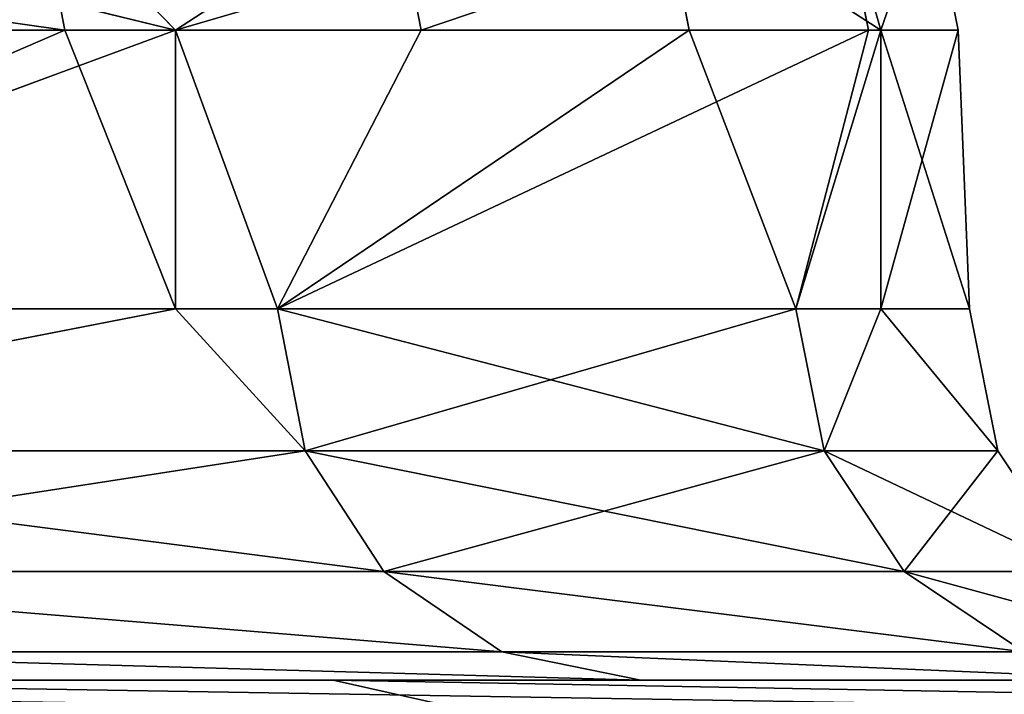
# Model space of a CAD drawing. Extents: x 0.04 to 8.7, y -7.15 to 0.
# Tile 441 of 464: x 7.6296 to 7.734, y -1.6747 to -1.6032. Entities that reach past the tile are written whole.
import ezdxf

# ---------------------------------------------------------------- set-up
doc = ezdxf.new("R2010")
doc.units = 0
doc.header["$MEASUREMENT"] = 0
doc.layers.get('0').update_dxf_attribs({"linetype": 'CONTINUOUS'})

# ---------------------------------------------------------------- blocks, each defined once
blk = doc.blocks.new('ACE_M_STL')
at = {"color": 0}
for p, q in [((7.58454, -1.58926, -0.96807), (7.64617, -1.60433, -0.74685)), ((7.58454, -1.58926, -0.96807), (7.64617, -1.60433, -0.74685)), ((7.63151, -1.58926, 0.79583), (7.63443, -1.60433, 0.79654)), ((7.63151, -1.58926, 0.79583), (7.63443, -1.60433, 0.79654)), ((7.63151, -1.58926, 0.79583), (7.64617, -1.60433, 0.74685)), ((7.63151, -1.58926, 0.79583), (7.64617, -1.60433, 0.74685)), ((7.66925, -1.58926, -0.62133), (7.64617, -1.60433, -0.74685)), ((7.69765, -1.58926, 0.44507), (7.64617, -1.60433, 0.74685)), ((7.69765, -1.58926, 0.44507), (7.64617, -1.60433, 0.74685)), ((7.66925, -1.58926, -0.62133), (7.64617, -1.60433, -0.74685)), ((7.6722, -1.60433, -0.62188), (7.66925, -1.58926, -0.62133)), ((7.6722, -1.60433, -0.62188), (7.66925, -1.58926, -0.62133)), ((7.69765, -1.58926, 0.44507), (7.70062, -1.60433, 0.44547)), ((7.72093, -1.60433, 0.25082), (7.69765, -1.58926, 0.44507)), ((7.72093, -1.60433, 0.25082), (7.69765, -1.58926, 0.44507)), ((7.69765, -1.58926, 0.44507), (7.70062, -1.60433, 0.44547)), ((7.71961, -1.60433, -0.26779), (7.71663, -1.58926, -0.26755)), ((7.71961, -1.60433, -0.26779), (7.71663, -1.58926, -0.26755)), ((7.72093, -1.60433, -0.25082), (7.71663, -1.58926, -0.26755)), ((7.72093, -1.60433, -0.25082), (7.71663, -1.58926, -0.26755)), ((7.72613, -1.58926, 0.08927), (7.72093, -1.60433, 0.25082)), ((7.72093, -1.60433, -0.25082), (7.72613, -1.58926, 0.08927)), ((7.72093, -1.60433, -0.25082), (7.72613, -1.58926, 0.08927)), ((7.72613, -1.58926, 0.08927), (7.72093, -1.60433, 0.25082)), ((7.72913, -1.60433, 0.08935), (7.72613, -1.58926, 0.08927)), ((7.72913, -1.60433, 0.08935), (7.72613, -1.58926, 0.08927)), ((7.53129, -1.60433, 1.13859), (7.63443, -1.60433, 0.79654)), ((7.53129, -1.60433, 1.13859), (7.63443, -1.60433, 0.79654)), ((7.63443, -1.60433, 0.79654), (7.56605, -1.63386, 1.03715)), ((7.63443, -1.60433, 0.79654), (7.56605, -1.63386, 1.03715)), ((7.64617, -1.60433, -0.74685), (7.56605, -1.63386, -1.03715)), ((7.64617, -1.60433, -0.74685), (7.56605, -1.63386, -1.03715)), ((7.64617, -1.60433, -0.74685), (7.58741, -1.60433, -0.96894)), ((7.64617, -1.60433, -0.74685), (7.58741, -1.60433, -0.96894)), ((7.63443, -1.60433, 0.79654), (7.64617, -1.63386, 0.74685)), ((7.63443, -1.60433, 0.79654), (7.64617, -1.63386, 0.74685)), ((7.63443, -1.60433, 0.79654), (7.64617, -1.60433, 0.74685)), ((7.63443, -1.60433, 0.79654), (7.64617, -1.60433, 0.74685)), ((7.64617, -1.60433, 0.74685), (7.64617, -1.63386, 0.74685)), ((7.64617, -1.60433, 0.74685), (7.64617, -1.63386, 0.74685)), ((7.64617, -1.60433, 0.74685), (7.65697, -1.63386, 0.69781)), ((7.64617, -1.60433, 0.74685), (7.65697, -1.63386, 0.69781)), ((7.64617, -1.60433, 0.74685), (7.70062, -1.60433, 0.44547)), ((7.64617, -1.60433, -0.74685), (7.64617, -1.63386, -0.74685)), ((7.65697, -1.63386, -0.69781), (7.64617, -1.60433, -0.74685)), ((7.6722, -1.60433, -0.62188), (7.64617, -1.60433, -0.74685)), ((7.65697, -1.63386, -0.69781), (7.64617, -1.60433, -0.74685)), ((7.64617, -1.60433, -0.74685), (7.64617, -1.63386, -0.74685)), ((7.6722, -1.60433, -0.62188), (7.64617, -1.60433, -0.74685)), ((7.64617, -1.60433, 0.74685), (7.70062, -1.60433, 0.44547)), ((7.70062, -1.60433, 0.44547), (7.65697, -1.63386, 0.69781)), ((7.70062, -1.60433, 0.44547), (7.65697, -1.63386, 0.69781)), ((7.71961, -1.60433, -0.26779), (7.65697, -1.63386, -0.69781)), ((7.71961, -1.60433, -0.26779), (7.65697, -1.63386, -0.69781)), ((7.6722, -1.60433, -0.62188), (7.65697, -1.63386, -0.69781)), ((7.6722, -1.60433, -0.62188), (7.65697, -1.63386, -0.69781)), ((7.71961, -1.60433, -0.26779), (7.6722, -1.60433, -0.62188)), ((7.71961, -1.60433, -0.26779), (7.6722, -1.60433, -0.62188)), ((7.70062, -1.60433, 0.44547), (7.71193, -1.63386, 0.35083)), ((7.70062, -1.60433, 0.44547), (7.71193, -1.63386, 0.35083)), ((7.70062, -1.60433, 0.44547), (7.72093, -1.60433, 0.25082)), ((7.70062, -1.60433, 0.44547), (7.72093, -1.60433, 0.25082)), ((7.72093, -1.60433, 0.25082), (7.71193, -1.63386, 0.35083)), ((7.72093, -1.60433, 0.25082), (7.71193, -1.63386, 0.35083)), ((7.72093, -1.60433, -0.25082), (7.71193, -1.63386, -0.35083)), ((7.72093, -1.60433, -0.25082), (7.71193, -1.63386, -0.35083)), ((7.71961, -1.60433, -0.26779), (7.71193, -1.63386, -0.35083)), ((7.71961, -1.60433, -0.26779), (7.71193, -1.63386, -0.35083)), ((7.72093, -1.60433, -0.25082), (7.71961, -1.60433, -0.26779)), ((7.72093, -1.60433, -0.25082), (7.71961, -1.60433, -0.26779)), ((7.72093, -1.60433, 0.25082), (7.72093, -1.63386, 0.25082)), ((7.72093, -1.60433, 0.25082), (7.72093, -1.63386, 0.25082)), ((7.72093, -1.60433, 0.25082), (7.73031, -1.63386)), ((7.72093, -1.60433, 0.25082), (7.73031, -1.63386)), ((7.72093, -1.60433, 0.25082), (7.72913, -1.60433, 0.08935)), ((7.72913, -1.60433, 0.08935), (7.72093, -1.63386, -0.25082)), ((7.72913, -1.60433, 0.08935), (7.72093, -1.63386, -0.25082)), ((7.72913, -1.60433, 0.08935), (7.72093, -1.60433, -0.25082)), ((7.72093, -1.60433, -0.25082), (7.72093, -1.63386, -0.25082)), ((7.72093, -1.60433, -0.25082), (7.72093, -1.63386, -0.25082)), ((7.72913, -1.60433, 0.08935), (7.72093, -1.60433, -0.25082)), ((7.72093, -1.60433, 0.25082), (7.72913, -1.60433, 0.08935)), ((7.72913, -1.60433, 0.08935), (7.73031, -1.63386)), ((7.72913, -1.60433, 0.08935), (7.73031, -1.63386)), ((7.64617, -1.63386, 0.74685), (7.56605, -1.63386, 1.03715)), ((7.56605, -1.63386, -1.03715), (7.64617, -1.63386, -0.74685)), ((7.64617, -1.63386, 0.74685), (7.56605, -1.63386, 1.03715)), ((7.56605, -1.63386, -1.03715), (7.64617, -1.63386, -0.74685)), ((7.5689, -1.64892, 1.03808), (7.64617, -1.63386, 0.74685)), ((7.5689, -1.64892, 1.03808), (7.64617, -1.63386, 0.74685)), ((7.64617, -1.63386, -0.74685), (7.5689, -1.64892, -1.03808)), ((7.64617, -1.63386, -0.74685), (7.5689, -1.64892, -1.03808)), ((7.65697, -1.63386, 0.69781), (7.64617, -1.63386, 0.74685)), ((7.64617, -1.63386, -0.74685), (7.65697, -1.63386, -0.69781)), ((7.64617, -1.63386, 0.74685), (7.6599, -1.64892, 0.69844)), ((7.65697, -1.63386, 0.69781), (7.64617, -1.63386, 0.74685)), ((7.64617, -1.63386, 0.74685), (7.6599, -1.64892, 0.69844)), ((7.64617, -1.63386, -0.74685), (7.65697, -1.63386, -0.69781)), ((7.64617, -1.63386, -0.74685), (7.6599, -1.64892, -0.69844)), ((7.64617, -1.63386, -0.74685), (7.6599, -1.64892, -0.69844)), ((7.71193, -1.63386, 0.35083), (7.65697, -1.63386, 0.69781)), ((7.65697, -1.63386, -0.69781), (7.71193, -1.63386, -0.35083)), ((7.65697, -1.63386, 0.69781), (7.6599, -1.64892, 0.69844)), ((7.71193, -1.63386, 0.35083), (7.65697, -1.63386, 0.69781)), ((7.65697, -1.63386, 0.69781), (7.6599, -1.64892, 0.69844)), ((7.65697, -1.63386, -0.69781), (7.71193, -1.63386, -0.35083)), ((7.65697, -1.63386, -0.69781), (7.6599, -1.64892, -0.69844)), ((7.65697, -1.63386, -0.69781), (7.6599, -1.64892, -0.69844)), ((7.72093, -1.63386, 0.25082), (7.71193, -1.63386, 0.35083)), ((7.71193, -1.63386, -0.35083), (7.72093, -1.63386, -0.25082)), ((7.71193, -1.63386, 0.35083), (7.71491, -1.64892, 0.35114)), ((7.71193, -1.63386, 0.35083), (7.71491, -1.64892, 0.35114)), ((7.72093, -1.63386, 0.25082), (7.71193, -1.63386, 0.35083)), ((7.71193, -1.63386, -0.35083), (7.72093, -1.63386, -0.25082)), ((7.71193, -1.63386, -0.35083), (7.71491, -1.64892, -0.35114)), ((7.71193, -1.63386, -0.35083), (7.71491, -1.64892, -0.35114)), ((7.72093, -1.63386, -0.25082), (7.71491, -1.64892, -0.35114)), ((7.72093, -1.63386, 0.25082), (7.71491, -1.64892, 0.35114)), ((7.72093, -1.63386, 0.25082), (7.71491, -1.64892, 0.35114)), ((7.72093, -1.63386, -0.25082), (7.71491, -1.64892, -0.35114)), ((7.73031, -1.63386), (7.72093, -1.63386, 0.25082)), ((7.72093, -1.63386, -0.25082), (7.73031, -1.63386)), ((7.73331, -1.64892), (7.72093, -1.63386, -0.25082)), ((7.72093, -1.63386, 0.25082), (7.73331, -1.64892)), ((7.72093, -1.63386, 0.25082), (7.73331, -1.64892)), ((7.73031, -1.63386), (7.72093, -1.63386, 0.25082)), ((7.72093, -1.63386, -0.25082), (7.73031, -1.63386)), ((7.73331, -1.64892), (7.72093, -1.63386, -0.25082)), ((7.73031, -1.63386), (7.73331, -1.64892)), ((7.73031, -1.63386), (7.73331, -1.64892)), ((7.6599, -1.64892, 0.69844), (7.5689, -1.64892, 1.03808)), ((7.5689, -1.64892, -1.03808), (7.6599, -1.64892, -0.69844)), ((7.5689, -1.64892, -1.03808), (7.6599, -1.64892, -0.69844)), ((7.6599, -1.64892, 0.69844), (7.5689, -1.64892, 1.03808)), ((7.71491, -1.64892, 0.35114), (7.6599, -1.64892, 0.69844)), ((7.6599, -1.64892, -0.69844), (7.71491, -1.64892, -0.35114)), ((7.66825, -1.6617, -0.70021), (7.6599, -1.64892, -0.69844)), ((7.6599, -1.64892, -0.69844), (7.71491, -1.64892, -0.35114)), ((7.66825, -1.6617, -0.70021), (7.6599, -1.64892, -0.69844)), ((7.66825, -1.6617, 0.70021), (7.6599, -1.64892, 0.69844)), ((7.71491, -1.64892, 0.35114), (7.6599, -1.64892, 0.69844)), ((7.66825, -1.6617, 0.70021), (7.6599, -1.64892, 0.69844)), ((7.71491, -1.64892, -0.35114), (7.73331, -1.64892)), ((7.73331, -1.64892), (7.71491, -1.64892, 0.35114)), ((7.7234, -1.6617, -0.35203), (7.71491, -1.64892, -0.35114)), ((7.71491, -1.64892, -0.35114), (7.73331, -1.64892)), ((7.7234, -1.6617, -0.35203), (7.71491, -1.64892, -0.35114)), ((7.7234, -1.6617, 0.35203), (7.71491, -1.64892, 0.35114)), ((7.73331, -1.64892), (7.71491, -1.64892, 0.35114)), ((7.7234, -1.6617, 0.35203), (7.71491, -1.64892, 0.35114)), ((7.74185, -1.6617), (7.73331, -1.64892)), ((7.74185, -1.6617), (7.73331, -1.64892)), ((7.57701, -1.6617, -1.04072), (7.66825, -1.6617, -0.70021)), ((7.66825, -1.6617, 0.70021), (7.57701, -1.6617, 1.04072)), ((7.57701, -1.6617, -1.04072), (7.66825, -1.6617, -0.70021)), ((7.66825, -1.6617, 0.70021), (7.57701, -1.6617, 1.04072)), ((7.66825, -1.6617, -0.70021), (7.7234, -1.6617, -0.35203)), ((7.7234, -1.6617, 0.35203), (7.66825, -1.6617, 0.70021)), ((7.68074, -1.67023, -0.70287), (7.66825, -1.6617, -0.70021)), ((7.66825, -1.6617, -0.70021), (7.7234, -1.6617, -0.35203)), ((7.68074, -1.67023, -0.70287), (7.66825, -1.6617, -0.70021)), ((7.68074, -1.67023, 0.70287), (7.66825, -1.6617, 0.70021)), ((7.7234, -1.6617, 0.35203), (7.66825, -1.6617, 0.70021)), ((7.68074, -1.67023, 0.70287), (7.66825, -1.6617, 0.70021)), ((7.7234, -1.6617, -0.35203), (7.74185, -1.6617)), ((7.74185, -1.6617), (7.7234, -1.6617, 0.35203)), ((7.7361, -1.67023, -0.35337), (7.7234, -1.6617, -0.35203)), ((7.7234, -1.6617, -0.35203), (7.74185, -1.6617)), ((7.7361, -1.67023, -0.35337), (7.7234, -1.6617, -0.35203)), ((7.7361, -1.67023, 0.35337), (7.7234, -1.6617, 0.35203)), ((7.74185, -1.6617), (7.7234, -1.6617, 0.35203)), ((7.7361, -1.67023, 0.35337), (7.7234, -1.6617, 0.35203)), ((7.58916, -1.67023, -1.04466), (7.68074, -1.67023, -0.70287)), ((7.68074, -1.67023, 0.70287), (7.58916, -1.67023, 1.04466)), ((7.58916, -1.67023, -1.04466), (7.68074, -1.67023, -0.70287)), ((7.68074, -1.67023, 0.70287), (7.58916, -1.67023, 1.04466)), ((7.68074, -1.67023, -0.70287), (7.7361, -1.67023, -0.35337)), ((7.7361, -1.67023, 0.35337), (7.68074, -1.67023, 0.70287)), ((7.69548, -1.67323, -0.706), (7.68074, -1.67023, -0.70287)), ((7.68074, -1.67023, -0.70287), (7.7361, -1.67023, -0.35337)), ((7.69548, -1.67323, -0.706), (7.68074, -1.67023, -0.70287)), ((7.69548, -1.67323, 0.706), (7.68074, -1.67023, 0.70287)), ((7.7361, -1.67023, 0.35337), (7.68074, -1.67023, 0.70287)), ((7.69548, -1.67323, 0.706), (7.68074, -1.67023, 0.70287)), ((7.47864, -1.67323, -2.00518), (7.66286, -1.67323, -1.68609)), ((7.47864, -1.67323, -2.00518), (7.66286, -1.67323, -1.68609)), ((7.74282, -1.67323, 1.52006), (7.57473, -1.67323, 1.84793)), ((7.74282, -1.67323, 1.52006), (7.57473, -1.67323, 1.84793)), ((7.60349, -1.67323, 1.04932), (7.69548, -1.67323, 0.706)), ((7.69548, -1.67323, -0.706), (7.60349, -1.67323, -1.04932)), ((7.69548, -1.67323, -0.706), (7.60349, -1.67323, -1.04932)), ((7.60349, -1.67323, 1.04932), (7.69548, -1.67323, 0.706)), ((7.66286, -1.67323, -1.68609), (7.8144, -1.67323, -1.35025)), ((7.66286, -1.67323, -1.68609), (7.67627, -1.67623, -1.69297)), ((7.66286, -1.67323, -1.68609), (7.8144, -1.67323, -1.35025)), ((7.66286, -1.67323, -1.68609), (7.67627, -1.67623, -1.69297)), ((7.69548, -1.67323, 0.706), (7.75108, -1.67323, 0.35494)), ((7.75108, -1.67323, -0.35494), (7.69548, -1.67323, -0.706)), ((7.75108, -1.67323, -0.35494), (7.69548, -1.67323, -0.706)), ((7.69548, -1.67323, 0.706), (7.75108, -1.67323, 0.35494))]:
    blk.add_line(p, q, dxfattribs=at)
mesh = blk.add_polyface(dxfattribs=at)
corners = [(7.8098, 0, 2.63637), (7.43629, -1.88976, 3.06227), (7.8098, -1.88976, 2.63637), (7.43629, 0, 3.06227)]
mesh.append_faces([[corners[k] for k in face] for face in [(0, 1, 2), (1, 0, 3)]], dxfattribs={"vtx0": -1, "color": 0})
mesh = blk.add_polyface(dxfattribs=at)
corners = [(7.43629, 0, -3.06227), (7.8098, -1.88976, -2.63637), (7.43629, -1.88976, -3.06227), (7.8098, 0, -2.63637)]
mesh.append_faces([[corners[k] for k in face] for face in [(0, 1, 2), (1, 0, 3)]], dxfattribs={"vtx0": -1, "color": 0})
mesh = blk.add_polyface(dxfattribs=at)
corners = [(7.52847, -1.58926, 1.13757), (7.63443, -1.60433, 0.79654), (7.53129, -1.60433, 1.13859), (7.63151, -1.58926, 0.79583)]
mesh.append_faces([[corners[k] for k in face] for face in [(0, 1, 2), (1, 0, 3)]], dxfattribs={"vtx0": -1, "color": 0})
mesh = blk.add_polyface(dxfattribs=at)
corners = [(7.58454, -1.58926, -0.96807), (7.64617, -1.60433, -0.74685), (7.66925, -1.58926, -0.62133)]
mesh.append_faces([[corners[k] for k in face] for face in [(0, 1, 2)]], dxfattribs={"color": 0})
mesh = blk.add_polyface(dxfattribs=at)
corners = [(7.58454, -1.58926, -0.96807), (7.58741, -1.60433, -0.96894), (7.64617, -1.60433, -0.74685)]
mesh.append_faces([[corners[k] for k in face] for face in [(0, 1, 2)]], dxfattribs={"color": 0})
mesh = blk.add_polyface(dxfattribs=at)
corners = [(7.63151, -1.58926, 0.79583), (7.64617, -1.60433, 0.74685), (7.63443, -1.60433, 0.79654)]
mesh.append_faces([[corners[k] for k in face] for face in [(0, 1, 2)]], dxfattribs={"color": 0})
mesh = blk.add_polyface(dxfattribs=at)
corners = [(7.69765, -1.58926, 0.44507), (7.64617, -1.60433, 0.74685), (7.63151, -1.58926, 0.79583)]
mesh.append_faces([[corners[k] for k in face] for face in [(0, 1, 2)]], dxfattribs={"color": 0})
mesh = blk.add_polyface(dxfattribs=at)
corners = [(7.66925, -1.58926, -0.62133), (7.64617, -1.60433, -0.74685), (7.6722, -1.60433, -0.62188)]
mesh.append_faces([[corners[k] for k in face] for face in [(0, 1, 2)]], dxfattribs={"color": 0})
mesh = blk.add_polyface(dxfattribs=at)
corners = [(7.69765, -1.58926, 0.44507), (7.70062, -1.60433, 0.44547), (7.64617, -1.60433, 0.74685)]
mesh.append_faces([[corners[k] for k in face] for face in [(0, 1, 2)]], dxfattribs={"color": 0})
mesh = blk.add_polyface(dxfattribs=at)
corners = [(7.71663, -1.58926, -0.26755), (7.6722, -1.60433, -0.62188), (7.71961, -1.60433, -0.26779), (7.66925, -1.58926, -0.62133)]
mesh.append_faces([[corners[k] for k in face] for face in [(0, 1, 2), (1, 0, 3)]], dxfattribs={"vtx0": -1, "color": 0})
mesh = blk.add_polyface(dxfattribs=at)
corners = [(7.72613, -1.58926, 0.08927), (7.72093, -1.60433, 0.25082), (7.69765, -1.58926, 0.44507)]
mesh.append_faces([[corners[k] for k in face] for face in [(0, 1, 2)]], dxfattribs={"color": 0})
mesh = blk.add_polyface(dxfattribs=at)
corners = [(7.69765, -1.58926, 0.44507), (7.72093, -1.60433, 0.25082), (7.70062, -1.60433, 0.44547)]
mesh.append_faces([[corners[k] for k in face] for face in [(0, 1, 2)]], dxfattribs={"color": 0})
mesh = blk.add_polyface(dxfattribs=at)
corners = [(7.71663, -1.58926, -0.26755), (7.71961, -1.60433, -0.26779), (7.72093, -1.60433, -0.25082)]
mesh.append_faces([[corners[k] for k in face] for face in [(0, 1, 2)]], dxfattribs={"color": 0})
mesh = blk.add_polyface(dxfattribs=at)
corners = [(7.71663, -1.58926, -0.26755), (7.72093, -1.60433, -0.25082), (7.72613, -1.58926, 0.08927)]
mesh.append_faces([[corners[k] for k in face] for face in [(0, 1, 2)]], dxfattribs={"color": 0})
mesh = blk.add_polyface(dxfattribs=at)
corners = [(7.72613, -1.58926, 0.08927), (7.72093, -1.60433, -0.25082), (7.72913, -1.60433, 0.08935)]
mesh.append_faces([[corners[k] for k in face] for face in [(0, 1, 2)]], dxfattribs={"color": 0})
mesh = blk.add_polyface(dxfattribs=at)
corners = [(7.72613, -1.58926, 0.08927), (7.72913, -1.60433, 0.08935), (7.72093, -1.60433, 0.25082)]
mesh.append_faces([[corners[k] for k in face] for face in [(0, 1, 2)]], dxfattribs={"color": 0})
mesh = blk.add_polyface(dxfattribs=at)
corners = [(7.63443, -1.60433, 0.79654), (7.56605, -1.63386, 1.03715), (7.53129, -1.60433, 1.13859)]
mesh.append_faces([[corners[k] for k in face] for face in [(0, 1, 2)]], dxfattribs={"color": 0})
mesh = blk.add_polyface(dxfattribs=at)
corners = [(7.63443, -1.60433, 0.79654), (7.64617, -1.63386, 0.74685), (7.56605, -1.63386, 1.03715)]
mesh.append_faces([[corners[k] for k in face] for face in [(0, 1, 2)]], dxfattribs={"color": 0})
mesh = blk.add_polyface(dxfattribs=at)
corners = [(7.64617, -1.60433, -0.74685), (7.56605, -1.63386, -1.03715), (7.64617, -1.63386, -0.74685)]
mesh.append_faces([[corners[k] for k in face] for face in [(0, 1, 2)]], dxfattribs={"color": 0})
mesh = blk.add_polyface(dxfattribs=at)
corners = [(7.58741, -1.60433, -0.96894), (7.56605, -1.63386, -1.03715), (7.64617, -1.60433, -0.74685)]
mesh.append_faces([[corners[k] for k in face] for face in [(0, 1, 2)]], dxfattribs={"color": 0})
mesh = blk.add_polyface(dxfattribs=at)
corners = [(7.64617, -1.60433, 0.74685), (7.64617, -1.63386, 0.74685), (7.63443, -1.60433, 0.79654)]
mesh.append_faces([[corners[k] for k in face] for face in [(0, 1, 2)]], dxfattribs={"color": 0})
mesh = blk.add_polyface(dxfattribs=at)
corners = [(7.64617, -1.60433, 0.74685), (7.65697, -1.63386, 0.69781), (7.64617, -1.63386, 0.74685)]
mesh.append_faces([[corners[k] for k in face] for face in [(0, 1, 2)]], dxfattribs={"color": 0})
mesh = blk.add_polyface(dxfattribs=at)
corners = [(7.70062, -1.60433, 0.44547), (7.65697, -1.63386, 0.69781), (7.64617, -1.60433, 0.74685)]
mesh.append_faces([[corners[k] for k in face] for face in [(0, 1, 2)]], dxfattribs={"color": 0})
mesh = blk.add_polyface(dxfattribs=at)
corners = [(7.64617, -1.60433, -0.74685), (7.64617, -1.63386, -0.74685), (7.65697, -1.63386, -0.69781)]
mesh.append_faces([[corners[k] for k in face] for face in [(0, 1, 2)]], dxfattribs={"color": 0})
mesh = blk.add_polyface(dxfattribs=at)
corners = [(7.64617, -1.60433, -0.74685), (7.65697, -1.63386, -0.69781), (7.6722, -1.60433, -0.62188)]
mesh.append_faces([[corners[k] for k in face] for face in [(0, 1, 2)]], dxfattribs={"color": 0})
mesh = blk.add_polyface(dxfattribs=at)
corners = [(7.70062, -1.60433, 0.44547), (7.71193, -1.63386, 0.35083), (7.65697, -1.63386, 0.69781)]
mesh.append_faces([[corners[k] for k in face] for face in [(0, 1, 2)]], dxfattribs={"color": 0})
mesh = blk.add_polyface(dxfattribs=at)
corners = [(7.71961, -1.60433, -0.26779), (7.65697, -1.63386, -0.69781), (7.71193, -1.63386, -0.35083)]
mesh.append_faces([[corners[k] for k in face] for face in [(0, 1, 2)]], dxfattribs={"color": 0})
mesh = blk.add_polyface(dxfattribs=at)
corners = [(7.6722, -1.60433, -0.62188), (7.65697, -1.63386, -0.69781), (7.71961, -1.60433, -0.26779)]
mesh.append_faces([[corners[k] for k in face] for face in [(0, 1, 2)]], dxfattribs={"color": 0})
mesh = blk.add_polyface(dxfattribs=at)
corners = [(7.72093, -1.60433, 0.25082), (7.71193, -1.63386, 0.35083), (7.70062, -1.60433, 0.44547)]
mesh.append_faces([[corners[k] for k in face] for face in [(0, 1, 2)]], dxfattribs={"color": 0})
mesh = blk.add_polyface(dxfattribs=at)
corners = [(7.72093, -1.60433, 0.25082), (7.72093, -1.63386, 0.25082), (7.71193, -1.63386, 0.35083)]
mesh.append_faces([[corners[k] for k in face] for face in [(0, 1, 2)]], dxfattribs={"color": 0})
mesh = blk.add_polyface(dxfattribs=at)
corners = [(7.72093, -1.60433, -0.25082), (7.71193, -1.63386, -0.35083), (7.72093, -1.63386, -0.25082)]
mesh.append_faces([[corners[k] for k in face] for face in [(0, 1, 2)]], dxfattribs={"color": 0})
mesh = blk.add_polyface(dxfattribs=at)
corners = [(7.71961, -1.60433, -0.26779), (7.71193, -1.63386, -0.35083), (7.72093, -1.60433, -0.25082)]
mesh.append_faces([[corners[k] for k in face] for face in [(0, 1, 2)]], dxfattribs={"color": 0})
mesh = blk.add_polyface(dxfattribs=at)
corners = [(7.72093, -1.60433, 0.25082), (7.73031, -1.63386), (7.72093, -1.63386, 0.25082)]
mesh.append_faces([[corners[k] for k in face] for face in [(0, 1, 2)]], dxfattribs={"color": 0})
mesh = blk.add_polyface(dxfattribs=at)
corners = [(7.72913, -1.60433, 0.08935), (7.73031, -1.63386), (7.72093, -1.60433, 0.25082)]
mesh.append_faces([[corners[k] for k in face] for face in [(0, 1, 2)]], dxfattribs={"color": 0})
mesh = blk.add_polyface(dxfattribs=at)
corners = [(7.72913, -1.60433, 0.08935), (7.72093, -1.63386, -0.25082), (7.73031, -1.63386)]
mesh.append_faces([[corners[k] for k in face] for face in [(0, 1, 2)]], dxfattribs={"color": 0})
mesh = blk.add_polyface(dxfattribs=at)
corners = [(7.72093, -1.60433, -0.25082), (7.72093, -1.63386, -0.25082), (7.72913, -1.60433, 0.08935)]
mesh.append_faces([[corners[k] for k in face] for face in [(0, 1, 2)]], dxfattribs={"color": 0})
mesh = blk.add_polyface(dxfattribs=at)
corners = [(7.64617, -1.63386, 0.74685), (7.5689, -1.64892, 1.03808), (7.56605, -1.63386, 1.03715)]
mesh.append_faces([[corners[k] for k in face] for face in [(0, 1, 2)]], dxfattribs={"color": 0})
mesh = blk.add_polyface(dxfattribs=at)
corners = [(7.56605, -1.63386, -1.03715), (7.5689, -1.64892, -1.03808), (7.64617, -1.63386, -0.74685)]
mesh.append_faces([[corners[k] for k in face] for face in [(0, 1, 2)]], dxfattribs={"color": 0})
mesh = blk.add_polyface(dxfattribs=at)
corners = [(7.64617, -1.63386, 0.74685), (7.6599, -1.64892, 0.69844), (7.5689, -1.64892, 1.03808)]
mesh.append_faces([[corners[k] for k in face] for face in [(0, 1, 2)]], dxfattribs={"color": 0})
mesh = blk.add_polyface(dxfattribs=at)
corners = [(7.64617, -1.63386, -0.74685), (7.5689, -1.64892, -1.03808), (7.6599, -1.64892, -0.69844)]
mesh.append_faces([[corners[k] for k in face] for face in [(0, 1, 2)]], dxfattribs={"color": 0})
mesh = blk.add_polyface(dxfattribs=at)
corners = [(7.65697, -1.63386, 0.69781), (7.6599, -1.64892, 0.69844), (7.64617, -1.63386, 0.74685)]
mesh.append_faces([[corners[k] for k in face] for face in [(0, 1, 2)]], dxfattribs={"color": 0})
mesh = blk.add_polyface(dxfattribs=at)
corners = [(7.64617, -1.63386, -0.74685), (7.6599, -1.64892, -0.69844), (7.65697, -1.63386, -0.69781)]
mesh.append_faces([[corners[k] for k in face] for face in [(0, 1, 2)]], dxfattribs={"color": 0})
mesh = blk.add_polyface(dxfattribs=at)
corners = [(7.65697, -1.63386, 0.69781), (7.71491, -1.64892, 0.35114), (7.6599, -1.64892, 0.69844), (7.71193, -1.63386, 0.35083)]
mesh.append_faces([[corners[k] for k in face] for face in [(0, 1, 2), (1, 0, 3)]], dxfattribs={"vtx0": -1, "color": 0})
mesh = blk.add_polyface(dxfattribs=at)
corners = [(7.71193, -1.63386, -0.35083), (7.6599, -1.64892, -0.69844), (7.71491, -1.64892, -0.35114), (7.65697, -1.63386, -0.69781)]
mesh.append_faces([[corners[k] for k in face] for face in [(0, 1, 2), (1, 0, 3)]], dxfattribs={"vtx0": -1, "color": 0})
mesh = blk.add_polyface(dxfattribs=at)
corners = [(7.72093, -1.63386, 0.25082), (7.71491, -1.64892, 0.35114), (7.71193, -1.63386, 0.35083)]
mesh.append_faces([[corners[k] for k in face] for face in [(0, 1, 2)]], dxfattribs={"color": 0})
mesh = blk.add_polyface(dxfattribs=at)
corners = [(7.71193, -1.63386, -0.35083), (7.71491, -1.64892, -0.35114), (7.72093, -1.63386, -0.25082)]
mesh.append_faces([[corners[k] for k in face] for face in [(0, 1, 2)]], dxfattribs={"color": 0})
mesh = blk.add_polyface(dxfattribs=at)
corners = [(7.72093, -1.63386, -0.25082), (7.71491, -1.64892, -0.35114), (7.73331, -1.64892)]
mesh.append_faces([[corners[k] for k in face] for face in [(0, 1, 2)]], dxfattribs={"color": 0})
mesh = blk.add_polyface(dxfattribs=at)
corners = [(7.72093, -1.63386, 0.25082), (7.73331, -1.64892), (7.71491, -1.64892, 0.35114)]
mesh.append_faces([[corners[k] for k in face] for face in [(0, 1, 2)]], dxfattribs={"color": 0})
mesh = blk.add_polyface(dxfattribs=at)
corners = [(7.73031, -1.63386), (7.73331, -1.64892), (7.72093, -1.63386, 0.25082)]
mesh.append_faces([[corners[k] for k in face] for face in [(0, 1, 2)]], dxfattribs={"color": 0})
mesh = blk.add_polyface(dxfattribs=at)
corners = [(7.72093, -1.63386, -0.25082), (7.73331, -1.64892), (7.73031, -1.63386)]
mesh.append_faces([[corners[k] for k in face] for face in [(0, 1, 2)]], dxfattribs={"color": 0})
mesh = blk.add_polyface(dxfattribs=at)
corners = [(7.6599, -1.64892, -0.69844), (7.57701, -1.6617, -1.04072), (7.66825, -1.6617, -0.70021), (7.5689, -1.64892, -1.03808)]
mesh.append_faces([[corners[k] for k in face] for face in [(0, 1, 2), (1, 0, 3)]], dxfattribs={"vtx0": -1, "color": 0})
mesh = blk.add_polyface(dxfattribs=at)
corners = [(7.5689, -1.64892, 1.03808), (7.66825, -1.6617, 0.70021), (7.57701, -1.6617, 1.04072), (7.6599, -1.64892, 0.69844)]
mesh.append_faces([[corners[k] for k in face] for face in [(0, 1, 2), (1, 0, 3)]], dxfattribs={"vtx0": -1, "color": 0})
mesh = blk.add_polyface(dxfattribs=at)
corners = [(7.71491, -1.64892, -0.35114), (7.66825, -1.6617, -0.70021), (7.7234, -1.6617, -0.35203), (7.6599, -1.64892, -0.69844)]
mesh.append_faces([[corners[k] for k in face] for face in [(0, 1, 2), (1, 0, 3)]], dxfattribs={"vtx0": -1, "color": 0})
mesh = blk.add_polyface(dxfattribs=at)
corners = [(7.6599, -1.64892, 0.69844), (7.7234, -1.6617, 0.35203), (7.66825, -1.6617, 0.70021), (7.71491, -1.64892, 0.35114)]
mesh.append_faces([[corners[k] for k in face] for face in [(0, 1, 2), (1, 0, 3)]], dxfattribs={"vtx0": -1, "color": 0})
mesh = blk.add_polyface(dxfattribs=at)
corners = [(7.73331, -1.64892), (7.7234, -1.6617, -0.35203), (7.74185, -1.6617), (7.71491, -1.64892, -0.35114)]
mesh.append_faces([[corners[k] for k in face] for face in [(0, 1, 2), (1, 0, 3)]], dxfattribs={"vtx0": -1, "color": 0})
mesh = blk.add_polyface(dxfattribs=at)
corners = [(7.71491, -1.64892, 0.35114), (7.74185, -1.6617), (7.7234, -1.6617, 0.35203), (7.73331, -1.64892)]
mesh.append_faces([[corners[k] for k in face] for face in [(0, 1, 2), (1, 0, 3)]], dxfattribs={"vtx0": -1, "color": 0})
mesh = blk.add_polyface(dxfattribs=at)
corners = [(7.68074, -1.67023, -0.70287), (7.57701, -1.6617, -1.04072), (7.58916, -1.67023, -1.04466), (7.66825, -1.6617, -0.70021)]
mesh.append_faces([[corners[k] for k in face] for face in [(0, 1, 2), (1, 0, 3)]], dxfattribs={"vtx0": -1, "color": 0})
mesh = blk.add_polyface(dxfattribs=at)
corners = [(7.68074, -1.67023, 0.70287), (7.57701, -1.6617, 1.04072), (7.66825, -1.6617, 0.70021), (7.58916, -1.67023, 1.04466)]
mesh.append_faces([[corners[k] for k in face] for face in [(0, 1, 2), (1, 0, 3)]], dxfattribs={"vtx0": -1, "color": 0})
mesh = blk.add_polyface(dxfattribs=at)
corners = [(7.7361, -1.67023, -0.35337), (7.66825, -1.6617, -0.70021), (7.68074, -1.67023, -0.70287), (7.7234, -1.6617, -0.35203)]
mesh.append_faces([[corners[k] for k in face] for face in [(0, 1, 2), (1, 0, 3)]], dxfattribs={"vtx0": -1, "color": 0})
mesh = blk.add_polyface(dxfattribs=at)
corners = [(7.7361, -1.67023, 0.35337), (7.66825, -1.6617, 0.70021), (7.7234, -1.6617, 0.35203), (7.68074, -1.67023, 0.70287)]
mesh.append_faces([[corners[k] for k in face] for face in [(0, 1, 2), (1, 0, 3)]], dxfattribs={"vtx0": -1, "color": 0})
mesh = blk.add_polyface(dxfattribs=at)
corners = [(7.75462, -1.67023), (7.7234, -1.6617, -0.35203), (7.7361, -1.67023, -0.35337), (7.74185, -1.6617)]
mesh.append_faces([[corners[k] for k in face] for face in [(0, 1, 2), (1, 0, 3)]], dxfattribs={"vtx0": -1, "color": 0})
mesh = blk.add_polyface(dxfattribs=at)
corners = [(7.7361, -1.67023, 0.35337), (7.74185, -1.6617), (7.75462, -1.67023), (7.7234, -1.6617, 0.35203)]
mesh.append_faces([[corners[k] for k in face] for face in [(0, 1, 2), (1, 0, 3)]], dxfattribs={"vtx0": -1, "color": 0})
mesh = blk.add_polyface(dxfattribs=at)
corners = [(7.69548, -1.67323, -0.706), (7.58916, -1.67023, -1.04466), (7.60349, -1.67323, -1.04932), (7.68074, -1.67023, -0.70287)]
mesh.append_faces([[corners[k] for k in face] for face in [(0, 1, 2), (1, 0, 3)]], dxfattribs={"vtx0": -1, "color": 0})
mesh = blk.add_polyface(dxfattribs=at)
corners = [(7.69548, -1.67323, 0.706), (7.58916, -1.67023, 1.04466), (7.68074, -1.67023, 0.70287), (7.60349, -1.67323, 1.04932)]
mesh.append_faces([[corners[k] for k in face] for face in [(0, 1, 2), (1, 0, 3)]], dxfattribs={"vtx0": -1, "color": 0})
mesh = blk.add_polyface(dxfattribs=at)
corners = [(7.75108, -1.67323, -0.35494), (7.68074, -1.67023, -0.70287), (7.69548, -1.67323, -0.706), (7.7361, -1.67023, -0.35337)]
mesh.append_faces([[corners[k] for k in face] for face in [(0, 1, 2), (1, 0, 3)]], dxfattribs={"vtx0": -1, "color": 0})
mesh = blk.add_polyface(dxfattribs=at)
corners = [(7.75108, -1.67323, 0.35494), (7.68074, -1.67023, 0.70287), (7.7361, -1.67023, 0.35337), (7.69548, -1.67323, 0.706)]
mesh.append_faces([[corners[k] for k in face] for face in [(0, 1, 2), (1, 0, 3)]], dxfattribs={"vtx0": -1, "color": 0})
mesh = blk.add_polyface(dxfattribs=at)
corners = [(4.74201, -1.67323, -3.6775), (4.00603, -1.67323, -3.6775), (4.37402, -1.67323, -3.69587), (5.10634, -1.67323, -3.62259), (3.64169, -1.67323, -3.62259), (5.46339, -1.67323, -3.53167), (3.28464, -1.67323, -3.53167), (5.80962, -1.67323, -3.40565), (2.93841, -1.67323, -3.40565), (4.37402, -1.67323, -3.39567), (4.72896, -1.67323, -3.37707), (6.14158, -1.67323, -3.24579), (5.08001, -1.67323, -3.32147), (5.42334, -1.67323, -3.22947), (6.45597, -1.67323, -3.05367), (5.75516, -1.67323, -3.1021), (6.07185, -1.67323, -2.94074), (6.74967, -1.67323, -2.8312), (6.36994, -1.67323, -2.74715), (7.01976, -1.67323, -2.58059), (6.64616, -1.67323, -2.52347), (7.26356, -1.67323, -2.30433), (6.89749, -1.67323, -2.27215), (7.47864, -1.67323, -2.00518), (7.12117, -1.67323, -1.99592), (7.66286, -1.67323, -1.68609), (7.31475, -1.67323, -1.69783), (7.47611, -1.67323, -1.38114), (7.8144, -1.67323, -1.35025), (7.60349, -1.67323, -1.04932), (7.93175, -1.67323, -1.00099), (7.69548, -1.67323, -0.706), (8.01373, -1.67323, -0.64178), (7.75108, -1.67323, -0.35494), (8.05955, -1.67323, -0.27619), (7.76968, -1.67323), (8.06873, -1.67323, 0.09214), (7.75108, -1.67323, 0.35494), (8.0412, -1.67323, 0.45956), (7.69548, -1.67323, 0.706), (7.97722, -1.67323, 0.82241), (7.60349, -1.67323, 1.04932), (7.87743, -1.67323, 1.17708), (7.47611, -1.67323, 1.38114), (7.74282, -1.67323, 1.52006), (7.31475, -1.67323, 1.69783), (7.57473, -1.67323, 1.84793), (7.12117, -1.67323, 1.99592), (7.37483, -1.67323, 2.15744), (6.89749, -1.67323, 2.27215), (7.14511, -1.67323, 2.4455), (6.64616, -1.67323, 2.52347), (6.88784, -1.67323, 2.70926), (6.36994, -1.67323, 2.74715), (6.6056, -1.67323, 2.9461), (6.07185, -1.67323, 2.94074), (5.75516, -1.67323, 3.1021), (6.30117, -1.67323, 3.15365), (5.42334, -1.67323, 3.22947), (5.97759, -1.67323, 3.32986), (5.08001, -1.67323, 3.32147), (4.72896, -1.67323, 3.37707), (5.63808, -1.67323, 3.47298), (4.37402, -1.67323, 3.39567), (4.01907, -1.67323, -3.37707), (2.60645, -1.67323, -3.24579), (3.66802, -1.67323, -3.32147), (3.3247, -1.67323, -3.22947), (2.29206, -1.67323, -3.05367), (2.99287, -1.67323, -3.1021), (2.67618, -1.67323, -2.94074), (1.99836, -1.67323, -2.8312), (2.37809, -1.67323, -2.74715), (1.72827, -1.67323, -2.58059), (2.10187, -1.67323, -2.52347), (1.48447, -1.67323, -2.30433), (1.85054, -1.67323, -2.27215), (1.26939, -1.67323, -2.00518), (1.62686, -1.67323, -1.99592), (1.08517, -1.67323, -1.68609), (1.43328, -1.67323, -1.69783), (1.27192, -1.67323, -1.38114), (0.93363, -1.67323, -1.35025), (1.14454, -1.67323, -1.04932), (0.81629, -1.67323, -1.00099), (1.05255, -1.67323, -0.706), (0.7343, -1.67323, -0.64178), (0.99695, -1.67323, -0.35494), (0.68848, -1.67323, -0.27619), (0.97835, -1.67323), (0.6793, -1.67323, 0.09214), (0.99695, -1.67323, 0.35494), (0.70683, -1.67323, 0.45956), (1.05255, -1.67323, 0.706), (0.77081, -1.67323, 0.82241), (1.14454, -1.67323, 1.04932), (0.8706, -1.67323, 1.17708), (1.27192, -1.67323, 1.38114), (1.00521, -1.67323, 1.52006), (1.43328, -1.67323, 1.69783), (1.1733, -1.67323, 1.84793), (1.62686, -1.67323, 1.99592), (1.3732, -1.67323, 2.15744), (1.85054, -1.67323, 2.27215), (1.60292, -1.67323, 2.4455), (2.10187, -1.67323, 2.52347), (1.86019, -1.67323, 2.70926), (2.37809, -1.67323, 2.74715), (2.14244, -1.67323, 2.9461), (2.67618, -1.67323, 2.94074), (2.99287, -1.67323, 3.1021), (2.44686, -1.67323, 3.15365), (3.3247, -1.67323, 3.22947), (2.77044, -1.67323, 3.32986), (3.66802, -1.67323, 3.32147), (4.01907, -1.67323, 3.37707), (3.10995, -1.67323, 3.47298), (5.286, -1.67323, 3.58158), (3.46203, -1.67323, 3.58158), (4.92486, -1.67323, 3.65459), (3.82318, -1.67323, 3.65459), (4.55824, -1.67323, 3.69127), (4.18979, -1.67323, 3.69127)]
mesh.append_faces([[corners[k] for k in face] for face in [(0, 1, 2), (120, 121, 122)]], dxfattribs={"vtx0": -1, "color": 0})
mesh.append_faces([[corners[k] for k in face] for face in [(1, 3, 4), (4, 5, 6), (6, 7, 8), (9, 7, 10), (10, 11, 12), (12, 11, 13), (13, 14, 15), (15, 14, 16), (16, 17, 18), (18, 19, 20), (20, 21, 22), (22, 23, 24), (24, 25, 26), (26, 25, 27), (27, 28, 29), (29, 30, 31), (31, 32, 33), (33, 34, 35), (35, 36, 37), (37, 38, 39), (39, 40, 41), (41, 42, 43), (43, 44, 45), (45, 46, 47), (47, 48, 49), (49, 50, 51), (51, 52, 53), (53, 54, 55), (55, 54, 56), (56, 57, 58), (58, 59, 60), (60, 59, 61), (61, 62, 63), (8, 64, 65), (64, 8, 9), (65, 67, 68), (68, 70, 71), (71, 72, 73), (73, 74, 75), (75, 76, 77), (77, 78, 79), (79, 81, 82), (82, 83, 84), (84, 85, 86), (86, 87, 88), (88, 89, 90), (90, 91, 92), (92, 93, 94), (94, 95, 96), (96, 97, 98), (98, 99, 100), (100, 101, 102), (102, 103, 104), (104, 105, 106), (106, 107, 108), (108, 110, 111), (111, 112, 113), (113, 115, 116), (116, 117, 118), (118, 119, 120)]], dxfattribs={"vtx0": -1, "vtx1": -1, "color": 0})
mesh.append_faces([[corners[k] for k in face] for face in [(8, 7, 9), (116, 63, 62)]], dxfattribs={"vtx0": -1, "vtx1": -1, "vtx2": -1, "color": 0})
mesh.append_faces([[corners[k] for k in face] for face in [(1, 0, 3), (4, 3, 5), (6, 5, 7), (10, 7, 11), (13, 11, 14), (16, 14, 17), (18, 17, 19), (20, 19, 21), (22, 21, 23), (24, 23, 25), (27, 25, 28), (29, 28, 30), (31, 30, 32), (33, 32, 34), (35, 34, 36), (37, 36, 38), (39, 38, 40), (41, 40, 42), (43, 42, 44), (45, 44, 46), (47, 46, 48), (49, 48, 50), (51, 50, 52), (53, 52, 54), (56, 54, 57), (58, 57, 59), (61, 59, 62), (65, 64, 66), (65, 66, 67), (68, 67, 69), (68, 69, 70), (71, 70, 72), (73, 72, 74), (75, 74, 76), (77, 76, 78), (79, 78, 80), (79, 80, 81), (82, 81, 83), (84, 83, 85), (86, 85, 87), (88, 87, 89), (90, 89, 91), (92, 91, 93), (94, 93, 95), (96, 95, 97), (98, 97, 99), (100, 99, 101), (102, 101, 103), (104, 103, 105), (106, 105, 107), (108, 107, 109), (108, 109, 110), (111, 110, 112), (113, 112, 114), (113, 114, 115), (116, 115, 63), (116, 62, 117), (118, 117, 119), (120, 119, 121)]], dxfattribs={"vtx0": -1, "vtx2": -1, "color": 0})
mesh = blk.add_polyface(dxfattribs=at)
corners = [(7.67627, -1.67623, -1.69297), (7.47864, -1.67323, -2.00518), (7.4913, -1.67623, -2.01335), (7.66286, -1.67323, -1.68609)]
mesh.append_faces([[corners[k] for k in face] for face in [(0, 1, 2), (1, 0, 3)]], dxfattribs={"vtx0": -1, "color": 0})
mesh = blk.add_polyface(dxfattribs=at)
corners = [(7.75655, -1.67623, 1.52626), (7.57473, -1.67323, 1.84793), (7.74282, -1.67323, 1.52006), (7.58778, -1.67623, 1.85547)]
mesh.append_faces([[corners[k] for k in face] for face in [(0, 1, 2), (1, 0, 3)]], dxfattribs={"vtx0": -1, "color": 0})
mesh = blk.add_polyface(dxfattribs=at)
corners = [(7.82843, -1.67623, -1.35576), (7.66286, -1.67323, -1.68609), (7.67627, -1.67623, -1.69297), (7.8144, -1.67323, -1.35025)]
mesh.append_faces([[corners[k] for k in face] for face in [(0, 1, 2), (1, 0, 3)]], dxfattribs={"vtx0": -1, "color": 0})

msp = doc.modelspace()

# ---------------------------------------------------------------- block references
at = {"color": 0}
msp.add_blockref('ACE_M_STL', (0, 0), dxfattribs=at)

doc.saveas('drawing.dxf')
